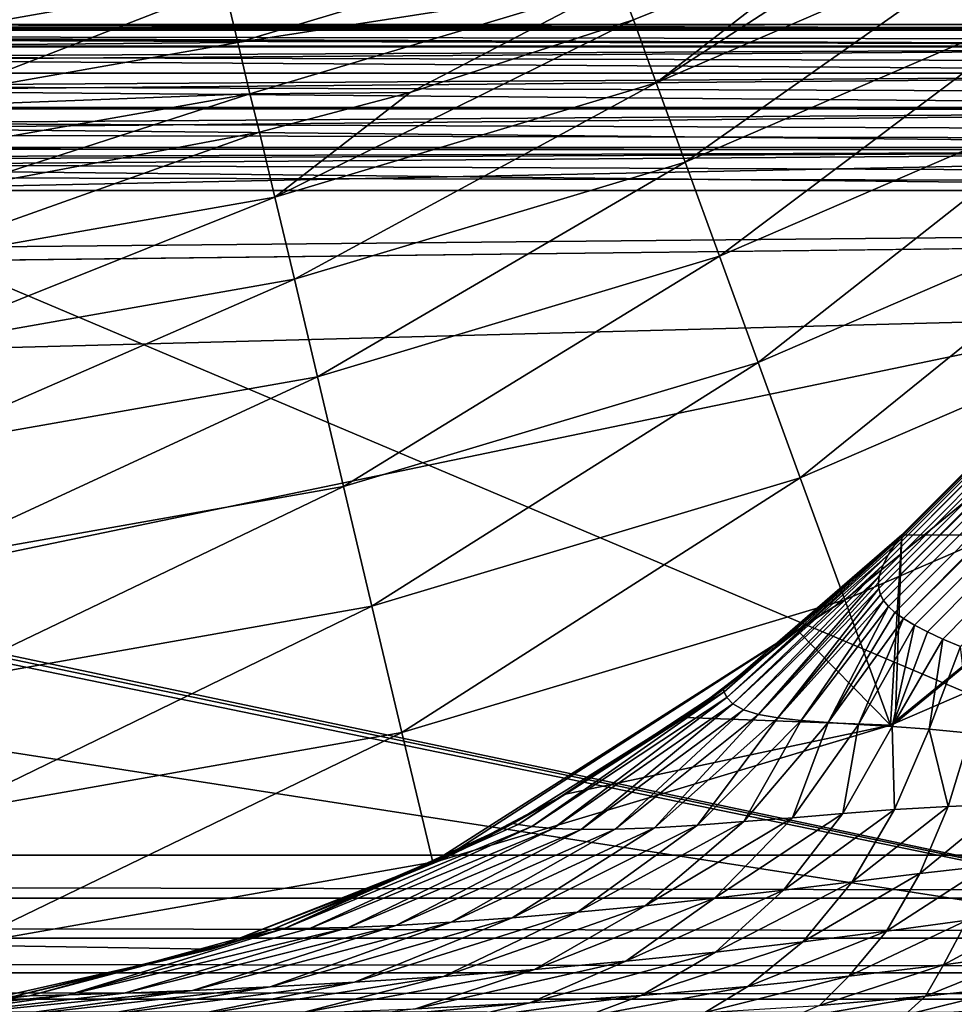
# Model space of a CAD drawing. Header units: metres. Extents: x -206 to 75, y -104 to 104.
# Tile 394 of 656: x -111.19 to -108.37, y 42.53 to 45.5. Entities that reach past the tile are written whole.
import ezdxf

# ---------------------------------------------------------------- set-up
doc = ezdxf.new("R2010")
doc.units = ezdxf.units.M
doc.layers.add('solid_01_1-CONSUMER_THERM_B_125288', color=7, linetype='CONTINUOUS')

msp = doc.modelspace()

# ---------------------------------------------------------------- linework, layer by layer
at = {"layer": 'solid_01_1-CONSUMER_THERM_B_125288'}
for points in [[(-158.776108, 66.195313), (-102.949013, 67.817345), (-158.757141, -66.251068)], [(-102.949013, 67.817345), (-158.757065, -66.804688), (-158.757141, -66.251068)], [(-102.949013, 67.817345), (-103.148926, 67.301086), (-158.757065, -66.804688)], [(-103.148926, 67.301086), (-103.25058, 66.756882), (-158.757065, -66.804688)], [(-103.25058, 66.756882), (-159.058624, -67.86515), (-158.858719, -67.348892)], [(-103.25058, 66.756882), (-103.250504, 66.203262), (-159.058624, -67.86515)], [(-103.25058, 66.756882), (-158.858719, -67.348892), (-158.757065, -66.804688)], [(-103.250504, 66.203262), (-103.231537, -66.243118), (-159.058624, -67.86515)], [(-76.404617, 63.580017, 75.400002), (-185.604614, 63.572178, 75.400002), (-92.716316, 42.429672, 75.400002)], [(-185.604614, 63.572178, 75.400002), (-93.500069, 42.491352, 75.400002), (-92.716316, 42.429672, 75.400002)], [(-185.604614, 63.572178, 75.400002), (-168.500076, 42.491318, 75.400002), (-93.500069, 42.491352, 75.400002)], [(-108.602119, 43.802258, 12.817101), (-108.60112, 43.783543, 12.856084), (-99.235924, 53.206337, 12.721427)], [(-108.599785, 43.820675, 12.780789), (-108.602119, 43.802258, 12.817101), (-99.235924, 53.206337, 12.721427)], [(-108.60112, 43.783543, 12.856084), (-108.596008, 43.765255, 12.896791), (-99.235924, 53.206337, 12.721427)], [(-108.588097, 43.855423, 12.717447), (-108.599785, 43.820675, 12.780789), (-99.235924, 53.206337, 12.721427)], [(-108.596008, 43.765255, 12.896791), (-99.183731, 53.15414, 12.933075), (-99.235924, 53.206337, 12.721427)], [(-108.588097, 43.855423, 12.717447), (-99.235924, 53.206337, 12.721427), (-99.253479, 53.223888, 12.5)], [(-108.572327, 43.885719, 12.664712), (-108.588097, 43.855423, 12.717447), (-99.253479, 53.223888, 12.5)], [(-108.556305, 43.91111, 12.618376), (-108.572327, 43.885719, 12.664712), (-99.253479, 53.223888, 12.5)], [(-108.54277, 43.930534, 12.575701), (-108.556305, 43.91111, 12.618376), (-99.253479, 53.223888, 12.5)], [(-108.534256, 43.942188, 12.535916), (-108.54277, 43.930534, 12.575701), (-99.253479, 53.223888, 12.5)], [(-108.534256, 43.942188, 12.535916), (-99.253479, 53.223888, 12.5), (-108.531647, 43.945709, 12.5)], [(-108.531647, 43.945709, 3.5), (-99.253479, 53.223888, 3.5), (-107.246277, 43.942844, 3.5)], [(-108.531647, 43.945709, 3.5), (-99.253479, 53.223888, 12.5), (-99.253479, 53.223888, 3.5)], [(-108.531647, 43.945709, 3.5), (-108.531647, 43.945709, 12.5), (-99.253479, 53.223888, 12.5)], [(-108.596008, 43.765255, 12.896791), (-108.586502, 43.747326, 12.938953), (-99.183731, 53.15414, 12.933075)], [(-108.586502, 43.747326, 12.938953), (-108.572311, 43.729706, 12.982288), (-99.183731, 53.15414, 12.933075)], [(-108.572311, 43.729706, 12.982288), (-108.552582, 43.711796, 13.02775), (-99.183731, 53.15414, 12.933075)], [(-108.552582, 43.711796, 13.02775), (-108.526756, 43.693317, 13.075119), (-99.183731, 53.15414, 12.933075)], [(-108.526756, 43.693317, 13.075119), (-99.09951, 53.069916, 13.122963), (-99.183731, 53.15414, 12.933075)], [(-108.526756, 43.693317, 13.075119), (-108.494141, 43.673916, 13.124171), (-99.09951, 53.069916, 13.122963)], [(-108.494141, 43.673916, 13.124171), (-108.454575, 43.653454, 13.173878), (-99.09951, 53.069916, 13.122963)], [(-108.454575, 43.653454, 13.173878), (-108.408157, 43.631794, 13.223137), (-99.09951, 53.069916, 13.122963)], [(-108.408157, 43.631794, 13.223137), (-108.355202, 43.609009, 13.270741), (-99.09951, 53.069916, 13.122963)], [(-106.753433, 47.077839, 63.5), (-105.500069, 42.481247, 63.5), (-118.608032, 42.481239, 63.5)], [(-117.503433, 47.077068, 63.5), (-106.753433, 47.077839, 63.5), (-118.608032, 42.481239, 63.5)], [(-109.270813, 45.306015, 2.419925), (-108.261009, 45.960854, 2.071429), (-108.688698, 45.758217, 2.071429)], [(-108.170647, 45.781147, 2.419925), (-108.261009, 45.960854, 2.071429), (-109.270813, 45.306015, 2.419925)], [(-109.339684, 45.495007, 2.071429), (-108.688698, 45.758217, 2.071429), (-109.382378, 45.605389, 1.880731)], [(-109.270813, 45.306015, 2.419925), (-108.688698, 45.758217, 2.071429), (-109.339684, 45.495007, 2.071429)], [(-108.170647, 45.781147, 2.419925), (-109.270813, 45.306015, 2.419925), (-109.183693, 45.06694, 2.731638)], [(-108.056335, 45.553818, 2.731638), (-108.170647, 45.781147, 2.419925), (-109.183693, 45.06694, 2.731638)], [(-110.574158, 45.61208, 1.600154), (-110.53022, 45.426826, 1.720659), (-109.43663, 45.754395, 1.720659)], [(-109.43663, 45.754395, 1.720659), (-110.53022, 45.426826, 1.720659), (-109.382378, 45.605389, 1.880731)], [(-111.701279, 45.628628, 1.525335), (-111.676575, 45.41753, 1.600154), (-110.574158, 45.61208, 1.600154)], [(-110.574158, 45.61208, 1.600154), (-111.676575, 45.41753, 1.600154), (-110.53022, 45.426826, 1.720659)], [(-110.53022, 45.426826, 1.720659), (-110.493629, 45.272526, 1.880731), (-109.382378, 45.605389, 1.880731)], [(-110.011902, 45.276394, 2.071429), (-109.382378, 45.605389, 1.880731), (-110.493629, 45.272526, 1.880731)], [(-110.011902, 45.276394, 2.071429), (-109.339684, 45.495007, 2.071429), (-109.382378, 45.605389, 1.880731)], [(-108.056335, 45.553818, 2.731638), (-109.183693, 45.06694, 2.731638), (-109.080582, 44.783981, 2.998492)], [(-107.921043, 45.284756, 2.998492), (-108.056335, 45.553818, 2.731638), (-109.080582, 44.783981, 2.998492)], [(-110.418739, 44.961948, 2.419925), (-109.339684, 45.495007, 2.071429), (-110.011902, 45.276394, 2.071429)], [(-109.270813, 45.306015, 2.419925), (-109.339684, 45.495007, 2.071429), (-110.418739, 44.961948, 2.419925)], [(-96.805038, 45.481251, 47.878185), (-123.784637, 45.481236, 46.5), (-105.978386, 45.481247, 47.5)], [(-93.500069, 45.481251, 46.5), (-123.784637, 45.481236, 46.5), (-93.500069, 45.481251, 47.5)], [(-94.760918, 45.481251, 47.5), (-93.500069, 45.481251, 47.5), (-123.784637, 45.481236, 46.5)], [(-93.500069, 45.464348, 46.371098), (-123.784637, 45.481236, 46.5), (-93.500069, 45.481251, 46.5)], [(-94.760918, 45.481251, 47.5), (-123.784637, 45.481236, 46.5), (-96.021767, 45.481251, 47.5)], [(-96.239784, 45.481251, 47.524055), (-96.021767, 45.481251, 47.5), (-123.784637, 45.481236, 46.5)], [(-96.644089, 45.481251, 47.717205), (-123.784637, 45.481236, 46.5), (-96.805038, 45.481251, 47.878185)], [(-96.451607, 45.481251, 47.597073), (-123.784637, 45.481236, 46.5), (-96.644089, 45.481251, 47.717205)], [(-96.239784, 45.481251, 47.524055), (-123.784637, 45.481236, 46.5), (-96.451607, 45.481251, 47.597073)], [(-123.784637, 45.481236, 46.5), (-114.043365, 45.481243, 47.5), (-105.978386, 45.481247, 47.5)], [(-123.784637, 45.476967, 46.434792), (-123.784637, 45.481236, 46.5), (-93.500069, 45.464348, 46.371098)], [(-123.784637, 45.464207, 46.370613), (-123.784637, 45.476967, 46.434792), (-93.500069, 45.464348, 46.371098)], [(-123.784637, 45.464207, 46.370613), (-93.500069, 45.464348, 46.371098), (-93.500069, 45.414459, 46.25034)], [(-123.784637, 45.414215, 46.249939), (-123.784637, 45.464207, 46.370613), (-93.500069, 45.414459, 46.25034)], [(-122.10836, 45.476959, 47.565262), (-105.978271, 45.466091, 47.622162), (-105.978386, 45.481247, 47.5)], [(-114.043365, 45.481243, 47.5), (-122.10836, 45.476959, 47.565262), (-105.978386, 45.481247, 47.5)], [(-122.10836, 45.476959, 47.565262), (-122.10836, 45.464199, 47.62941), (-105.978271, 45.466091, 47.622162)], [(-122.10836, 45.464199, 47.62941), (-105.978271, 45.464211, 47.629406), (-105.978271, 45.466091, 47.622162)], [(-122.10836, 45.464199, 47.62941), (-105.978271, 45.417282, 47.744682), (-105.978271, 45.464211, 47.629406)], [(-122.10836, 45.464199, 47.62941), (-122.10836, 45.414253, 47.749996), (-105.978271, 45.417282, 47.744682)], [(-111.992828, 45.481243, 55.5), (-105.978271, 45.466091, 55.377838), (-118.007286, 45.481239, 55.5)], [(-105.978271, 45.464211, 55.370594), (-118.007286, 45.464203, 55.370586), (-118.007286, 45.481239, 55.5)], [(-105.978271, 45.466091, 55.377838), (-105.978271, 45.464211, 55.370594), (-118.007286, 45.481239, 55.5)], [(-105.978271, 45.464211, 55.370594), (-105.978271, 45.417282, 55.255314), (-118.007286, 45.464203, 55.370586)], [(-105.978271, 45.414261, 55.250004), (-118.007286, 45.414246, 55.249989), (-118.007286, 45.464203, 55.370586)], [(-105.978271, 45.417282, 55.255314), (-105.978271, 45.414261, 55.250004), (-118.007286, 45.464203, 55.370586)], [(-117.844749, 45.476963, 56.565262), (-105.978271, 45.466091, 56.622162), (-105.978386, 45.481247, 56.5)], [(-111.91156, 45.481243, 56.5), (-117.844749, 45.476963, 56.565262), (-105.978386, 45.481247, 56.5)], [(-117.844749, 45.476963, 56.565262), (-117.844749, 45.464203, 56.62941), (-105.978271, 45.466091, 56.622162)], [(-117.844749, 45.464203, 56.62941), (-105.978271, 45.464211, 56.629406), (-105.978271, 45.466091, 56.622162)], [(-117.844749, 45.464203, 56.62941), (-105.978271, 45.417282, 56.744682), (-105.978271, 45.464211, 56.629406)], [(-117.844749, 45.464203, 56.62941), (-117.844749, 45.414249, 56.750004), (-105.978271, 45.417282, 56.744682)], [(-111.992828, 45.481243, 55.5), (-111.91156, 45.481243, 56.5), (-105.978386, 45.481247, 56.5)], [(-111.992828, 45.481243, 55.5), (-105.978386, 45.481247, 56.5), (-105.978378, 45.481247, 55.5)], [(-111.992828, 45.481243, 55.5), (-105.978378, 45.481247, 55.5), (-105.978271, 45.466091, 55.377838)], [(-123.784637, 45.414215, 46.249939), (-93.500069, 45.414459, 46.25034), (-93.500069, 45.334991, 46.146633)], [(-123.784637, 45.33474, 46.146397), (-123.784637, 45.414215, 46.249939), (-93.500069, 45.334991, 46.146633)], [(-122.10836, 45.414253, 47.749996), (-105.978271, 45.414261, 47.749992), (-105.978271, 45.417282, 47.744682)], [(-122.10836, 45.334793, 47.85355), (-105.978271, 45.334602, 47.853748), (-105.978271, 45.414261, 47.749992)], [(-122.10836, 45.414253, 47.749996), (-122.10836, 45.334793, 47.85355), (-105.978271, 45.414261, 47.749992)], [(-105.978271, 45.414261, 55.250004), (-105.978271, 45.334602, 55.146248), (-118.007286, 45.414246, 55.249989)], [(-105.978271, 45.334602, 55.146248), (-118.007286, 45.334782, 55.146435), (-118.007286, 45.414246, 55.249989)], [(-117.844749, 45.414249, 56.750004), (-105.978271, 45.414261, 56.749992), (-105.978271, 45.417282, 56.744682)], [(-117.844749, 45.334789, 56.853558), (-105.978271, 45.334602, 56.853748), (-105.978271, 45.414261, 56.749992)], [(-117.844749, 45.414249, 56.750004), (-117.844749, 45.334789, 56.853558), (-105.978271, 45.414261, 56.749992)], [(-111.676575, 45.41753, 1.600154), (-111.654442, 45.228432, 1.720659), (-110.53022, 45.426826, 1.720659)], [(-110.53022, 45.426826, 1.720659), (-111.654442, 45.228432, 1.720659), (-110.493629, 45.272526, 1.880731)], [(-123.784637, 45.33474, 46.146397), (-93.500069, 45.334991, 46.146633), (-93.500069, 45.231365, 46.067051)], [(-123.784637, 45.23122, 46.066978), (-123.784637, 45.33474, 46.146397), (-93.500069, 45.231365, 46.067051)], [(-122.10836, 45.334793, 47.85355), (-122.10836, 45.231239, 47.93301), (-105.978271, 45.334602, 47.853748)], [(-122.10836, 45.231239, 47.93301), (-105.978271, 45.231251, 47.93301), (-105.978271, 45.334602, 47.853748)], [(-105.978271, 45.231251, 55.06699), (-118.007286, 45.231228, 55.066982), (-118.007286, 45.334782, 55.146435)], [(-105.978271, 45.334602, 55.146248), (-105.978271, 45.231251, 55.06699), (-118.007286, 45.334782, 55.146435)], [(-117.844749, 45.334789, 56.853558), (-117.844749, 45.231236, 56.933014), (-105.978271, 45.334602, 56.853748)], [(-117.844749, 45.231236, 56.933014), (-105.978271, 45.231251, 56.93301), (-105.978271, 45.334602, 56.853748)], [(-109.270813, 45.306015, 2.419925), (-110.418739, 44.961948, 2.419925), (-110.360001, 44.714375, 2.731638)], [(-109.183693, 45.06694, 2.731638), (-109.270813, 45.306015, 2.419925), (-110.360001, 44.714375, 2.731638)], [(-107.921043, 45.284756, 2.998492), (-109.080582, 44.783981, 2.998492), (-108.964149, 44.464458, 3.213573)], [(-107.768265, 44.98093, 3.213573), (-107.921043, 45.284756, 2.998492), (-108.964149, 44.464458, 3.213573)], [(-111.654442, 45.228432, 1.720659), (-111.636009, 45.070927, 1.880731), (-110.493629, 45.272526, 1.880731)], [(-111.389297, 44.983414, 2.071429), (-110.493629, 45.272526, 1.880731), (-111.636009, 45.070927, 1.880731)], [(-111.389297, 44.983414, 2.071429), (-110.465179, 45.157661, 2.071429), (-110.493629, 45.272526, 1.880731)], [(-110.465179, 45.157661, 2.071429), (-110.011902, 45.276394, 2.071429), (-110.493629, 45.272526, 1.880731)], [(-110.418739, 44.961948, 2.419925), (-110.011902, 45.276394, 2.071429), (-110.465179, 45.157661, 2.071429)], [(-123.784637, 45.23122, 46.066978), (-93.500069, 45.231365, 46.067051), (-93.500069, 45.110661, 46.017036)], [(-123.784637, 45.17255, 46.038048), (-123.784637, 45.23122, 46.066978), (-93.500069, 45.110661, 46.017036)], [(-122.10836, 45.231239, 47.93301), (-105.978271, 45.225456, 47.936306), (-105.978271, 45.231251, 47.93301)], [(-122.10836, 45.231239, 47.93301), (-122.10836, 45.110649, 47.982964), (-105.978271, 45.225456, 47.936306)], [(-122.10836, 45.110649, 47.982964), (-105.978271, 45.110657, 47.982964), (-105.978271, 45.225456, 47.936306)], [(-105.978271, 45.231251, 55.06699), (-105.978271, 45.225452, 55.063694), (-118.007286, 45.231228, 55.066982)], [(-105.978271, 45.110657, 55.017036), (-118.007286, 45.110645, 55.017036), (-118.007286, 45.231228, 55.066982)], [(-105.978271, 45.225452, 55.063694), (-105.978271, 45.110657, 55.017036), (-118.007286, 45.231228, 55.066982)], [(-117.844749, 45.231236, 56.933014), (-105.978271, 45.225456, 56.936306), (-105.978271, 45.231251, 56.93301)], [(-117.844749, 45.231236, 56.933014), (-117.844749, 45.110645, 56.982964), (-105.978271, 45.225456, 56.936306)], [(-117.844749, 45.110645, 56.982964), (-105.978271, 45.110657, 56.982964), (-105.978271, 45.225456, 56.936306)], [(-123.784637, 45.110577, 46.017017), (-123.784637, 45.17255, 46.038048), (-93.500069, 45.110661, 46.017036)], [(-111.598877, 44.753616, 2.419925), (-110.465179, 45.157661, 2.071429), (-111.389297, 44.983414, 2.071429)], [(-111.598877, 44.753616, 2.419925), (-110.418739, 44.961948, 2.419925), (-110.465179, 45.157661, 2.071429)], [(-123.784637, 45.110577, 46.017017), (-93.500069, 45.110661, 46.017036), (-93.500069, 44.981251, 46)], [(-123.784637, 45.046413, 46.004265), (-123.784637, 45.110577, 46.017017), (-93.500069, 44.981251, 46)], [(-122.10836, 45.110649, 47.982964), (-105.978271, 45.102901, 47.984974), (-105.978271, 45.110657, 47.982964)], [(-122.10836, 45.110649, 47.982964), (-122.10836, 45.046501, 47.995724), (-105.978271, 45.102901, 47.984974)], [(-105.978271, 45.110657, 55.017036), (-105.978271, 45.102901, 55.015026), (-118.007286, 45.110645, 55.017036)], [(-118.007286, 45.110645, 55.017036), (-105.978271, 44.981247, 55), (-118.007286, 44.981239, 55)], [(-105.978271, 45.102901, 55.015026), (-105.978271, 44.981247, 55), (-118.007286, 45.110645, 55.017036)], [(-117.844749, 45.110645, 56.982964), (-105.978271, 45.102901, 56.984974), (-105.978271, 45.110657, 56.982964)], [(-117.844749, 45.110645, 56.982964), (-117.844749, 45.046501, 56.995724), (-105.978271, 45.102901, 56.984974)], [(-105.978271, 45.102901, 47.984974), (-122.10836, 44.981239, 48), (-105.978271, 44.981247, 48)], [(-122.10836, 45.046501, 47.995724), (-122.10836, 44.981239, 48), (-105.978271, 45.102901, 47.984974)], [(-117.844749, 45.046501, 56.995724), (-111.911522, 44.981243, 57), (-105.978271, 45.102901, 56.984974)], [(-105.978271, 45.102901, 56.984974), (-111.911522, 44.981243, 57), (-105.978271, 44.981247, 57)], [(-123.784637, 45.046413, 46.004265), (-93.500069, 44.981251, 46), (-123.784637, 44.981236, 46)], [(-109.183693, 45.06694, 2.731638), (-110.360001, 44.714375, 2.731638), (-110.290466, 44.421345, 2.998492)], [(-109.080582, 44.783981, 2.998492), (-109.183693, 45.06694, 2.731638), (-110.290466, 44.421345, 2.998492)], [(-93.500069, 44.981251, 46), (-168.500076, 42.981216, 46), (-131.000076, 44.53931, 46)], [(-93.500069, 42.981251, 46), (-168.500076, 42.981216, 46), (-93.500069, 44.981251, 46)], [(-131.000076, 44.53931, 46), (-128.304413, 44.649342, 46), (-93.500069, 44.981251, 46)], [(-128.304413, 44.649342, 46), (-123.784637, 44.981236, 46), (-93.500069, 44.981251, 46)], [(-122.10836, 44.981239, 48), (-106.000092, 42.481247, 48), (-105.978271, 44.981247, 48)], [(-122.10836, 44.981239, 48), (-117.409111, 42.481239, 47.999805), (-106.000092, 42.481247, 48)], [(-105.978271, 44.981247, 55), (-106.000092, 42.481247, 55), (-118.007286, 42.481239, 55)], [(-118.007286, 44.981239, 55), (-105.978271, 44.981247, 55), (-118.007286, 42.481239, 55)], [(-106.000092, 42.481247, 57), (-117.927017, 44.975006, 57), (-118.007286, 44.95647, 57)], [(-118.007286, 42.481239, 57), (-106.000092, 42.481247, 57), (-118.007286, 44.95647, 57)], [(-106.000092, 42.481247, 57), (-117.844772, 44.981236, 57), (-117.927017, 44.975006, 57)], [(-106.000092, 42.481247, 57), (-111.911522, 44.981243, 57), (-117.844772, 44.981236, 57)], [(-106.000092, 42.481247, 57), (-105.978271, 44.981247, 57), (-111.911522, 44.981243, 57)], [(-111.569298, 44.500889, 2.731638), (-110.418739, 44.961948, 2.419925), (-111.598877, 44.753616, 2.419925)], [(-111.569298, 44.500889, 2.731638), (-110.360001, 44.714375, 2.731638), (-110.418739, 44.961948, 2.419925)], [(-107.768265, 44.98093, 3.213573), (-108.964149, 44.464458, 3.213573), (-108.837418, 44.116657, 3.371311)], [(-107.601967, 44.650211, 3.371311), (-107.768265, 44.98093, 3.213573), (-108.837418, 44.116657, 3.371311)], [(-109.080582, 44.783981, 2.998492), (-110.290466, 44.421345, 2.998492), (-110.211952, 44.090458, 3.213573)], [(-108.964149, 44.464458, 3.213573), (-109.080582, 44.783981, 2.998492), (-110.211952, 44.090458, 3.213573)], [(-111.534294, 44.201767, 2.998492), (-110.360001, 44.714375, 2.731638), (-111.569298, 44.500889, 2.731638)], [(-111.534294, 44.201767, 2.998492), (-110.290466, 44.421345, 2.998492), (-110.360001, 44.714375, 2.731638)], [(-107.601967, 44.650211, 3.371311), (-108.837418, 44.116657, 3.371311), (-108.703651, 43.74958, 3.467618)], [(-107.42646, 44.30117, 3.467618), (-107.601967, 44.650211, 3.371311), (-108.703651, 43.74958, 3.467618)], [(-108.964149, 44.464458, 3.213573), (-110.211952, 44.090458, 3.213573), (-110.126495, 43.730286, 3.371311)], [(-108.837418, 44.116657, 3.371311), (-108.964149, 44.464458, 3.213573), (-110.126495, 43.730286, 3.371311)], [(-111.494766, 43.863998, 3.213573), (-110.290466, 44.421345, 2.998492), (-111.534294, 44.201767, 2.998492)], [(-111.494766, 43.863998, 3.213573), (-110.211952, 44.090458, 3.213573), (-110.290466, 44.421345, 2.998492)], [(-107.42646, 44.30117, 3.467618), (-108.703651, 43.74958, 3.467618), (-108.56633, 43.372749, 3.5)], [(-107.42646, 44.30117, 3.467618), (-108.56633, 43.372749, 3.5), (-108.551491, 43.37817, 3.5)], [(-107.246277, 43.942844, 3.5), (-107.42646, 44.30117, 3.467618), (-108.551491, 43.37817, 3.5)], [(-108.837418, 44.116657, 3.371311), (-110.126495, 43.730286, 3.371311), (-110.036301, 43.350155, 3.467618)], [(-108.703651, 43.74958, 3.467618), (-108.837418, 44.116657, 3.371311), (-110.036301, 43.350155, 3.467618)], [(-111.451736, 43.496334, 3.371311), (-110.211952, 44.090458, 3.213573), (-111.494766, 43.863998, 3.213573)], [(-111.451736, 43.496334, 3.371311), (-110.126495, 43.730286, 3.371311), (-110.211952, 44.090458, 3.213573)], [(-109.069298, 43.47966, 12.5), (-109.066673, 43.473099, 12.618832), (-108.531647, 43.945709, 12.5)], [(-108.846092, 43.657043, 3.5), (-109.069298, 43.47966, 12.5), (-108.531647, 43.945709, 12.5)], [(-109.066673, 43.473099, 12.618832), (-108.534256, 43.942188, 12.535916), (-108.531647, 43.945709, 12.5)], [(-109.066673, 43.473099, 12.618832), (-108.54277, 43.930534, 12.575701), (-108.534256, 43.942188, 12.535916)], [(-109.066673, 43.473099, 12.618832), (-109.058846, 43.455971, 12.729332), (-108.54277, 43.930534, 12.575701)], [(-109.058846, 43.455971, 12.729332), (-108.556305, 43.91111, 12.618376), (-108.54277, 43.930534, 12.575701)], [(-108.531647, 43.945709, 3.5), (-108.56633, 43.372749, 3.5), (-108.846092, 43.657043, 3.5)], [(-108.531647, 43.945709, 3.5), (-108.846092, 43.657043, 3.5), (-108.531647, 43.945709, 12.5)], [(-108.531647, 43.945709, 3.5), (-108.551491, 43.37817, 3.5), (-108.56633, 43.372749, 3.5)], [(-108.531647, 43.945709, 3.5), (-107.246277, 43.942844, 3.5), (-108.551491, 43.37817, 3.5)], [(-109.058846, 43.455971, 12.729332), (-108.572327, 43.885719, 12.664712), (-108.556305, 43.91111, 12.618376)], [(-109.058846, 43.455971, 12.729332), (-109.040474, 43.436497, 12.830626), (-108.572327, 43.885719, 12.664712)], [(-109.040474, 43.436497, 12.830626), (-108.588097, 43.855423, 12.717447), (-108.572327, 43.885719, 12.664712)], [(-109.040474, 43.436497, 12.830626), (-109.008812, 43.419029, 12.924109), (-108.588097, 43.855423, 12.717447)], [(-109.008812, 43.419029, 12.924109), (-108.599785, 43.820675, 12.780789), (-108.588097, 43.855423, 12.717447)], [(-109.008812, 43.419029, 12.924109), (-108.963394, 43.404964, 13.010438), (-108.599785, 43.820675, 12.780789)], [(-108.963394, 43.404964, 13.010438), (-108.602119, 43.802258, 12.817101), (-108.599785, 43.820675, 12.780789)], [(-108.963394, 43.404964, 13.010438), (-108.60112, 43.783543, 12.856084), (-108.602119, 43.802258, 12.817101)], [(-108.963394, 43.404964, 13.010438), (-108.904945, 43.394295, 13.089794), (-108.60112, 43.783543, 12.856084)], [(-108.904945, 43.394295, 13.089794), (-108.596008, 43.765255, 12.896791), (-108.60112, 43.783543, 12.856084)], [(-108.703651, 43.74958, 3.467618), (-110.036301, 43.350155, 3.467618), (-109.943802, 42.9599, 3.5)], [(-108.703651, 43.74958, 3.467618), (-109.943802, 42.9599, 3.5), (-109.92083, 42.965363, 3.5)], [(-108.56633, 43.372749, 3.5), (-108.703651, 43.74958, 3.467618), (-109.92083, 42.965363, 3.5)], [(-108.904945, 43.394295, 13.089794), (-108.586502, 43.747326, 12.938953), (-108.596008, 43.765255, 12.896791)], [(-108.904945, 43.394295, 13.089794), (-108.83461, 43.386379, 13.162344), (-108.586502, 43.747326, 12.938953)], [(-108.83461, 43.386379, 13.162344), (-108.572311, 43.729706, 12.982288), (-108.586502, 43.747326, 12.938953)], [(-111.406326, 43.108295, 3.467618), (-110.126495, 43.730286, 3.371311), (-111.451736, 43.496334, 3.371311)], [(-111.406326, 43.108295, 3.467618), (-110.036301, 43.350155, 3.467618), (-110.126495, 43.730286, 3.371311)], [(-108.83461, 43.386379, 13.162344), (-108.753479, 43.380245, 13.228423), (-108.572311, 43.729706, 12.982288)], [(-108.753479, 43.380245, 13.228423), (-108.552582, 43.711796, 13.02775), (-108.572311, 43.729706, 12.982288)], [(-108.753479, 43.380245, 13.228423), (-108.526756, 43.693317, 13.075119), (-108.552582, 43.711796, 13.02775)], [(-108.753479, 43.380245, 13.228423), (-108.662262, 43.374733, 13.288519), (-108.526756, 43.693317, 13.075119)], [(-108.662262, 43.374733, 13.288519), (-108.494141, 43.673916, 13.124171), (-108.526756, 43.693317, 13.075119)], [(-108.846092, 43.657043, 3.5), (-108.56633, 43.372749, 3.5), (-109.184616, 43.395813, 3.5)], [(-108.846092, 43.657043, 3.5), (-109.184616, 43.395813, 3.5), (-109.069298, 43.47966, 12.5)], [(-108.662262, 43.374733, 13.288519), (-108.561073, 43.368507, 13.343154), (-108.494141, 43.673916, 13.124171)], [(-108.561073, 43.368507, 13.343154), (-108.454575, 43.653454, 13.173878), (-108.494141, 43.673916, 13.124171)], [(-108.561073, 43.368507, 13.343154), (-108.408157, 43.631794, 13.223137), (-108.454575, 43.653454, 13.173878)], [(-108.561073, 43.368507, 13.343154), (-108.449181, 43.360153, 13.392656), (-108.408157, 43.631794, 13.223137)], [(-108.449181, 43.360153, 13.392656), (-108.355202, 43.609009, 13.270741), (-108.408157, 43.631794, 13.223137)], [(-108.449181, 43.360153, 13.392656), (-108.32476, 43.348328, 13.436818), (-108.355202, 43.609009, 13.270741)], [(-109.686501, 43.073643, 12.678638), (-109.066673, 43.473099, 12.618832), (-109.069298, 43.47966, 12.5)], [(-109.128159, 43.43623, 12.5), (-109.686501, 43.073643, 12.678638), (-109.069298, 43.47966, 12.5)], [(-109.184616, 43.395813, 3.5), (-109.128159, 43.43623, 12.5), (-109.069298, 43.47966, 12.5)], [(-109.686501, 43.073643, 12.678638), (-109.645523, 43.067135, 12.841648), (-109.066673, 43.473099, 12.618832)], [(-109.645523, 43.067135, 12.841648), (-109.058846, 43.455971, 12.729332), (-109.066673, 43.473099, 12.618832)], [(-109.645523, 43.067135, 12.841648), (-109.581619, 43.061222, 12.986154), (-109.058846, 43.455971, 12.729332)], [(-109.581619, 43.061222, 12.986154), (-109.040474, 43.436497, 12.830626), (-109.058846, 43.455971, 12.729332)], [(-109.128159, 43.43623, 12.5), (-109.701859, 43.076107, 12.5), (-109.686501, 43.073643, 12.678638)], [(-109.543625, 43.164803, 3.5), (-109.701859, 43.076107, 12.5), (-109.128159, 43.43623, 12.5)], [(-109.581619, 43.061222, 12.986154), (-109.497116, 43.058334, 13.113548), (-109.040474, 43.436497, 12.830626)], [(-109.184616, 43.395813, 3.5), (-109.543625, 43.164803, 3.5), (-109.128159, 43.43623, 12.5)], [(-109.497116, 43.058334, 13.113548), (-109.008812, 43.419029, 12.924109), (-109.040474, 43.436497, 12.830626)], [(-109.497116, 43.058334, 13.113548), (-109.394455, 43.059238, 13.224366), (-109.008812, 43.419029, 12.924109)], [(-109.394455, 43.059238, 13.224366), (-108.963394, 43.404964, 13.010438), (-109.008812, 43.419029, 12.924109)], [(-109.184616, 43.395813, 3.5), (-108.56633, 43.372749, 3.5), (-109.543625, 43.164803, 3.5)], [(-109.394455, 43.059238, 13.224366), (-109.276543, 43.063862, 13.318614), (-108.963394, 43.404964, 13.010438)], [(-109.276543, 43.063862, 13.318614), (-108.904945, 43.394295, 13.089794), (-108.963394, 43.404964, 13.010438)], [(-109.276543, 43.063862, 13.318614), (-109.146469, 43.07172, 13.396493), (-108.904945, 43.394295, 13.089794)], [(-109.146469, 43.07172, 13.396493), (-108.83461, 43.386379, 13.162344), (-108.904945, 43.394295, 13.089794)], [(-109.146469, 43.07172, 13.396493), (-109.007149, 43.0821, 13.458699), (-108.83461, 43.386379, 13.162344)], [(-109.007149, 43.0821, 13.458699), (-108.753479, 43.380245, 13.228423), (-108.83461, 43.386379, 13.162344)], [(-109.543625, 43.164803, 3.5), (-108.56633, 43.372749, 3.5), (-109.92083, 42.965363, 3.5)], [(-109.007149, 43.0821, 13.458699), (-108.860992, 43.09409, 13.506452), (-108.753479, 43.380245, 13.228423)], [(-108.860992, 43.09409, 13.506452), (-108.662262, 43.374733, 13.288519), (-108.753479, 43.380245, 13.228423)], [(-108.860992, 43.09409, 13.506452), (-108.709663, 43.10659, 13.541367), (-108.662262, 43.374733, 13.288519)], [(-108.709663, 43.10659, 13.541367), (-108.561073, 43.368507, 13.343154), (-108.662262, 43.374733, 13.288519)], [(-108.709663, 43.10659, 13.541367), (-108.553772, 43.118324, 13.565227), (-108.561073, 43.368507, 13.343154)], [(-108.553772, 43.118324, 13.565227), (-108.449181, 43.360153, 13.392656), (-108.561073, 43.368507, 13.343154)], [(-108.553772, 43.118324, 13.565227), (-108.392578, 43.127949, 13.579635), (-108.449181, 43.360153, 13.392656)], [(-108.392578, 43.127949, 13.579635), (-108.32476, 43.348328, 13.436818), (-108.449181, 43.360153, 13.392656)], [(-111.359711, 42.709938, 3.5), (-110.036301, 43.350155, 3.467618), (-111.406326, 43.108295, 3.467618)], [(-111.359711, 42.709938, 3.5), (-109.943802, 42.9599, 3.5), (-110.036301, 43.350155, 3.467618)], [(-108.392578, 43.127949, 13.579635), (-108.223427, 43.134472, 13.585505), (-108.32476, 43.348328, 13.436818)], [(-109.543625, 43.164803, 3.5), (-109.92083, 42.965363, 3.5), (-109.701859, 43.076107, 12.5)], [(-108.681465, 42.901035, 13.77633), (-108.392578, 43.127949, 13.579635), (-108.553772, 43.118324, 13.565227)], [(-108.681465, 42.901035, 13.77633), (-108.477379, 42.925808, 13.758787), (-108.392578, 43.127949, 13.579635)], [(-108.477379, 42.925808, 13.758787), (-108.223427, 43.134472, 13.585505), (-108.392578, 43.127949, 13.579635)], [(-108.477379, 42.925808, 13.758787), (-108.273842, 42.949078, 13.729968), (-108.223427, 43.134472, 13.585505)], [(-109.30397, 42.82917, 13.728361), (-108.860992, 43.09409, 13.506452), (-109.007149, 43.0821, 13.458699)], [(-109.30397, 42.82917, 13.728361), (-109.096054, 42.851616, 13.764478), (-108.860992, 43.09409, 13.506452)], [(-109.096054, 42.851616, 13.764478), (-108.709663, 43.10659, 13.541367), (-108.860992, 43.09409, 13.506452)], [(-109.096054, 42.851616, 13.764478), (-108.887848, 42.8759, 13.779384), (-108.709663, 43.10659, 13.541367)], [(-108.887848, 42.8759, 13.779384), (-108.553772, 43.118324, 13.565227), (-108.709663, 43.10659, 13.541367)], [(-108.887848, 42.8759, 13.779384), (-108.681465, 42.901035, 13.77633), (-108.553772, 43.118324, 13.565227)], [(-110.389557, 42.760887, 12.746501), (-109.686501, 43.073643, 12.678638), (-109.701859, 43.076107, 12.5)], [(-109.797577, 43.026035, 12.5), (-110.389557, 42.760887, 12.746501), (-109.701859, 43.076107, 12.5)], [(-110.389557, 42.760887, 12.746501), (-109.645523, 43.067135, 12.841648), (-109.686501, 43.073643, 12.678638)], [(-110.389557, 42.760887, 12.746501), (-110.311844, 42.761292, 12.969259), (-109.645523, 43.067135, 12.841648)], [(-110.311844, 42.761292, 12.969259), (-109.581619, 43.061222, 12.986154), (-109.645523, 43.067135, 12.841648)], [(-110.311844, 42.761292, 12.969259), (-110.197556, 42.763897, 13.163244), (-109.581619, 43.061222, 12.986154)], [(-110.197556, 42.763897, 13.163244), (-109.497116, 43.058334, 13.113548), (-109.581619, 43.061222, 12.986154)], [(-109.797577, 43.026035, 12.5), (-109.701859, 43.076107, 12.5), (-109.92083, 42.965363, 3.5)], [(-109.888611, 42.779339, 13.469718), (-109.276543, 43.063862, 13.318614), (-109.394455, 43.059238, 13.224366)], [(-109.888611, 42.779339, 13.469718), (-109.704796, 42.792583, 13.582457), (-109.276543, 43.063862, 13.318614)], [(-109.704796, 42.792583, 13.582457), (-109.146469, 43.07172, 13.396493), (-109.276543, 43.063862, 13.318614)], [(-109.704796, 42.792583, 13.582457), (-109.508301, 42.809315, 13.668328), (-109.146469, 43.07172, 13.396493)], [(-109.508301, 42.809315, 13.668328), (-109.007149, 43.0821, 13.458699), (-109.146469, 43.07172, 13.396493)], [(-109.508301, 42.809315, 13.668328), (-109.30397, 42.82917, 13.728361), (-109.007149, 43.0821, 13.458699)], [(-110.197556, 42.763897, 13.163244), (-110.054604, 42.769783, 13.329918), (-109.497116, 43.058334, 13.113548)], [(-110.054604, 42.769783, 13.329918), (-109.394455, 43.059238, 13.224366), (-109.497116, 43.058334, 13.113548)], [(-110.054604, 42.769783, 13.329918), (-109.888611, 42.779339, 13.469718), (-109.394455, 43.059238, 13.224366)], [(-109.797577, 43.026035, 12.5), (-109.92083, 42.965363, 3.5), (-110.418732, 42.760796, 12.5)], [(-109.797577, 43.026035, 12.5), (-110.418732, 42.760796, 12.5), (-110.389557, 42.760887, 12.746501)], [(-93.500069, 42.851841, 45.982964), (-168.500076, 42.981216, 46), (-93.500069, 42.981251, 46)], [(-93.500069, 42.851841, 45.982964), (-168.500076, 42.851807, 45.982964), (-168.500076, 42.981216, 46)], [(-110.609688, 42.698387, 3.5), (-109.943802, 42.9599, 3.5), (-111.359711, 42.709938, 3.5)], [(-110.609688, 42.698387, 3.5), (-109.92083, 42.965363, 3.5), (-109.943802, 42.9599, 3.5)], [(-110.609688, 42.698387, 3.5), (-110.418732, 42.760796, 12.5), (-109.92083, 42.965363, 3.5)], [(-108.578117, 42.752285, 13.971258), (-108.273842, 42.949078, 13.729968), (-108.477379, 42.925808, 13.758787)], [(-108.578117, 42.752285, 13.971258), (-108.335426, 42.785217, 13.905837), (-108.273842, 42.949078, 13.729968)], [(-108.830147, 42.720013, 14.021883), (-108.477379, 42.925808, 13.758787), (-108.681465, 42.901035, 13.77633)], [(-108.830147, 42.720013, 14.021883), (-108.578117, 42.752285, 13.971258), (-108.477379, 42.925808, 13.758787)], [(-109.092201, 42.68951, 14.052155), (-108.681465, 42.901035, 13.77633), (-108.887848, 42.8759, 13.779384)], [(-109.092201, 42.68951, 14.052155), (-108.830147, 42.720013, 14.021883), (-108.681465, 42.901035, 13.77633)], [(-109.362442, 42.66169, 14.056748), (-108.887848, 42.8759, 13.779384), (-109.096054, 42.851616, 13.764478)], [(-109.362442, 42.66169, 14.056748), (-109.092201, 42.68951, 14.052155), (-108.887848, 42.8759, 13.779384)], [(-93.500069, 42.851841, 45.982964), (-93.500069, 42.731136, 45.932949), (-168.500076, 42.851807, 45.982964)], [(-93.500069, 42.731136, 45.932949), (-168.500076, 42.731102, 45.932949), (-168.500076, 42.851807, 45.982964)], [(-109.911461, 42.616035, 13.971122), (-109.30397, 42.82917, 13.728361), (-109.508301, 42.809315, 13.668328)], [(-109.911461, 42.616035, 13.971122), (-109.637215, 42.637108, 14.030983), (-109.30397, 42.82917, 13.728361)], [(-109.637215, 42.637108, 14.030983), (-109.096054, 42.851616, 13.764478), (-109.30397, 42.82917, 13.728361)], [(-109.637215, 42.637108, 14.030983), (-109.362442, 42.66169, 14.056748), (-109.096054, 42.851616, 13.764478)], [(-110.179092, 42.598526, 13.874595), (-109.508301, 42.809315, 13.668328), (-109.704796, 42.792583, 13.582457)], [(-110.179092, 42.598526, 13.874595), (-109.911461, 42.616035, 13.971122), (-109.508301, 42.809315, 13.668328)], [(-108.406342, 42.651352, 14.108322), (-108.097595, 42.818172, 13.83091), (-108.335426, 42.785217, 13.905837)], [(-108.406342, 42.651352, 14.108322), (-108.135277, 42.688309, 13.99504), (-108.097595, 42.818172, 13.83091)], [(-111.040085, 42.560738, 13.108704), (-110.197556, 42.763897, 13.163244), (-110.311844, 42.761292, 12.969259)], [(-111.040085, 42.560738, 13.108704), (-110.872055, 42.56588, 13.357138), (-110.197556, 42.763897, 13.163244)], [(-110.872055, 42.56588, 13.357138), (-110.054604, 42.769783, 13.329918), (-110.197556, 42.763897, 13.163244)], [(-110.872055, 42.56588, 13.357138), (-110.666817, 42.573681, 13.567477), (-110.054604, 42.769783, 13.329918)], [(-110.666817, 42.573681, 13.567477), (-109.888611, 42.779339, 13.469718), (-110.054604, 42.769783, 13.329918)], [(-110.666817, 42.573681, 13.567477), (-110.433296, 42.584473, 13.740096), (-109.888611, 42.779339, 13.469718)], [(-110.433296, 42.584473, 13.740096), (-109.704796, 42.792583, 13.582457), (-109.888611, 42.779339, 13.469718)], [(-110.433296, 42.584473, 13.740096), (-110.179092, 42.598526, 13.874595), (-109.704796, 42.792583, 13.582457)], [(-108.691757, 42.616795, 14.210903), (-108.335426, 42.785217, 13.905837), (-108.578117, 42.752285, 13.971258)], [(-108.691757, 42.616795, 14.210903), (-108.406342, 42.651352, 14.108322), (-108.335426, 42.785217, 13.905837)], [(-111.157005, 42.557861, 12.820566), (-110.389557, 42.760887, 12.746501), (-110.418732, 42.760796, 12.5)], [(-111.157005, 42.557861, 12.820566), (-111.040085, 42.560738, 13.108704), (-110.389557, 42.760887, 12.746501)], [(-110.522614, 42.725792, 12.5), (-111.157005, 42.557861, 12.820566), (-110.418732, 42.760796, 12.5)], [(-111.040085, 42.560738, 13.108704), (-110.311844, 42.761292, 12.969259), (-110.389557, 42.760887, 12.746501)], [(-110.609688, 42.698387, 3.5), (-110.522614, 42.725792, 12.5), (-110.418732, 42.760796, 12.5)], [(-108.995209, 42.58559, 14.294474), (-108.578117, 42.752285, 13.971258), (-108.830147, 42.720013, 14.021883)], [(-108.995209, 42.58559, 14.294474), (-108.691757, 42.616795, 14.210903), (-108.578117, 42.752285, 13.971258)], [(-93.500069, 42.731136, 45.932949), (-93.500069, 42.627514, 45.853367), (-168.500076, 42.731102, 45.932949)], [(-93.500069, 42.627514, 45.853367), (-168.500076, 42.627476, 45.853367), (-168.500076, 42.731102, 45.932949)], [(-110.609688, 42.698387, 3.5), (-111.359711, 42.709938, 3.5), (-111.330376, 42.535828, 3.5)], [(-110.522614, 42.725792, 12.5), (-111.200844, 42.55687, 12.5), (-111.157005, 42.557861, 12.820566)], [(-110.609688, 42.698387, 3.5), (-111.200844, 42.55687, 12.5), (-110.522614, 42.725792, 12.5)], [(-109.316216, 42.558613, 14.351172), (-108.830147, 42.720013, 14.021883), (-109.092201, 42.68951, 14.052155)], [(-109.316216, 42.558613, 14.351172), (-108.995209, 42.58559, 14.294474), (-108.830147, 42.720013, 14.021883)], [(-110.609688, 42.698387, 3.5), (-111.330376, 42.535828, 3.5), (-111.200844, 42.55687, 12.5)], [(-109.65152, 42.536289, 14.373915), (-109.092201, 42.68951, 14.052155), (-109.362442, 42.66169, 14.056748)], [(-109.65152, 42.536289, 14.373915), (-109.316216, 42.558613, 14.351172), (-109.092201, 42.68951, 14.052155)], [(-108.460152, 42.556446, 14.31895), (-108.135277, 42.688309, 13.99504), (-108.406342, 42.651352, 14.108322)], [(-108.460152, 42.556446, 14.31895), (-108.162544, 42.589203, 14.17108), (-108.135277, 42.688309, 13.99504)], [(-109.995872, 42.518627, 14.356694), (-109.362442, 42.66169, 14.056748), (-109.637215, 42.637108, 14.030983)], [(-109.995872, 42.518627, 14.356694), (-109.65152, 42.536289, 14.373915), (-109.362442, 42.66169, 14.056748)], [(-108.779716, 42.528854, 14.455805), (-108.406342, 42.651352, 14.108322), (-108.691757, 42.616795, 14.210903)], [(-108.779716, 42.528854, 14.455805), (-108.460152, 42.556446, 14.31895), (-108.406342, 42.651352, 14.108322)], [(-93.500069, 42.627514, 45.853367), (-93.500069, 42.548042, 45.74966), (-168.500076, 42.627476, 45.853367)], [(-93.500069, 42.548042, 45.74966), (-168.500076, 42.548008, 45.74966), (-168.500076, 42.627476, 45.853367)], [(-110.683426, 42.49577, 14.185228), (-109.911461, 42.616035, 13.971122), (-110.179092, 42.598526, 13.874595)], [(-110.683426, 42.49577, 14.185228), (-110.342491, 42.505299, 14.294842), (-109.911461, 42.616035, 13.971122)], [(-110.342491, 42.505299, 14.294842), (-109.637215, 42.637108, 14.030983), (-109.911461, 42.616035, 13.971122)], [(-110.342491, 42.505299, 14.294842), (-109.995872, 42.518627, 14.356694), (-109.637215, 42.637108, 14.030983)], [(-109.12426, 42.507347, 14.571081), (-108.691757, 42.616795, 14.210903), (-108.995209, 42.58559, 14.294474)], [(-109.12426, 42.507347, 14.571081), (-108.779716, 42.528854, 14.455805), (-108.691757, 42.616795, 14.210903)], [(-111.009941, 42.489368, 14.026341), (-110.179092, 42.598526, 13.874595), (-110.433296, 42.584473, 13.740096)], [(-111.009941, 42.489368, 14.026341), (-110.683426, 42.49577, 14.185228), (-110.179092, 42.598526, 13.874595)], [(-109.492554, 42.49239, 14.655365), (-108.995209, 42.58559, 14.294474), (-109.316216, 42.558613, 14.351172)], [(-109.492554, 42.49239, 14.655365), (-109.12426, 42.507347, 14.571081), (-108.995209, 42.58559, 14.294474)], [(-108.523666, 42.499447, 14.540584), (-108.162544, 42.589203, 14.17108), (-108.460152, 42.556446, 14.31895)], [(-108.523666, 42.499447, 14.540584), (-108.196899, 42.521511, 14.359875), (-108.162544, 42.589203, 14.17108)], [(-111.962227, 42.481571, 12.898276), (-111.157005, 42.557861, 12.820566), (-111.200844, 42.55687, 12.5)], [(-111.962227, 42.481571, 12.898276), (-111.805023, 42.482029, 13.255177), (-111.157005, 42.557861, 12.820566)], [(-111.805023, 42.482029, 13.255177), (-111.040085, 42.560738, 13.108704), (-111.157005, 42.557861, 12.820566)], [(-111.805023, 42.482029, 13.255177), (-111.581856, 42.483147, 13.561178), (-111.040085, 42.560738, 13.108704)], [(-111.581856, 42.483147, 13.561178), (-110.666817, 42.573681, 13.567477), (-110.872055, 42.56588, 13.357138)], [(-111.581856, 42.483147, 13.561178), (-111.312744, 42.48539, 13.818117), (-110.666817, 42.573681, 13.567477)], [(-111.581856, 42.483147, 13.561178), (-110.872055, 42.56588, 13.357138), (-111.040085, 42.560738, 13.108704)], [(-111.312744, 42.48539, 13.818117), (-110.433296, 42.584473, 13.740096), (-110.666817, 42.573681, 13.567477)], [(-111.312744, 42.48539, 13.818117), (-111.009941, 42.489368, 14.026341), (-110.433296, 42.584473, 13.740096)], [(-109.880569, 42.483875, 14.700426), (-109.316216, 42.558613, 14.351172), (-109.65152, 42.536289, 14.373915)], [(-109.880569, 42.483875, 14.700426), (-109.492554, 42.49239, 14.655365), (-109.316216, 42.558613, 14.351172)], [(-108.879501, 42.485786, 14.709275), (-108.460152, 42.556446, 14.31895), (-108.779716, 42.528854, 14.455805)], [(-108.879501, 42.485786, 14.709275), (-108.523666, 42.499447, 14.540584), (-108.460152, 42.556446, 14.31895)], [(-93.500069, 42.548042, 45.74966), (-93.500069, 42.498154, 45.628902), (-168.500076, 42.548008, 45.74966)], [(-93.500069, 42.498154, 45.628902), (-168.500076, 42.498119, 45.628902), (-168.500076, 42.548008, 45.74966)], [(-109.995872, 42.518627, 14.356694), (-110.280785, 42.481243, 14.699222), (-109.65152, 42.536289, 14.373915)], [(-109.880569, 42.483875, 14.700426), (-109.65152, 42.536289, 14.373915), (-110.280785, 42.481243, 14.699222)]]:
    msp.add_3dface(points, dxfattribs=at)

doc.saveas('drawing.dxf')
